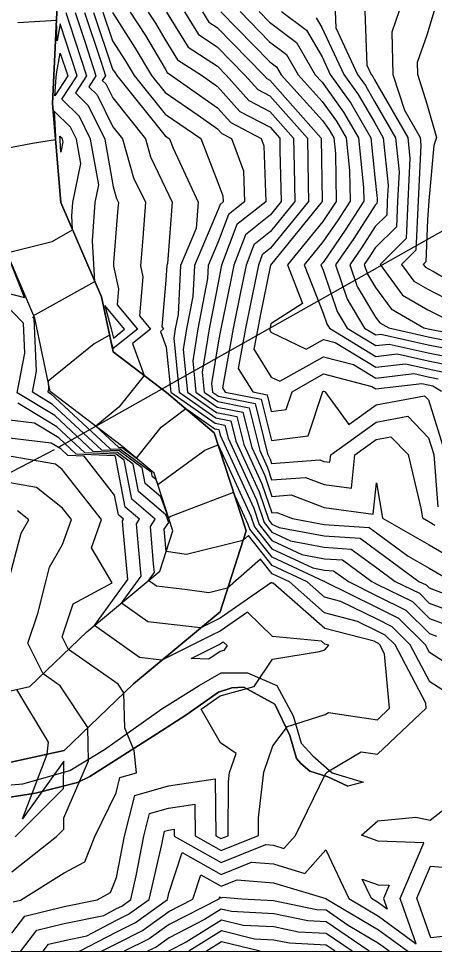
# Model space of a CAD drawing. Extents: x 42655 to 43811, y -141820 to -141156.
# Drawn here: x 42836.1 to 42876.5, y -141820.4 to -141729.7 of the extents above; entities that cross this region are included whole.
import ezdxf

# ---------------------------------------------------------------- set-up
doc = ezdxf.new("R2010")
doc.units = 0
for name, color, linetype in [('D-STR-HTXT', 7, 'Continuous'), ('D-TTL', 7, 'Continuous'), ('ZE_HICN', 7, 'Continuous'), ('ZE_LWCN', 7, 'Continuous'), ('地形', 7, 'Continuous'), ('現況水路ﾊｯﾁ', 7, 'Continuous'), ('現況道路ﾊｯﾁ', 7, 'Continuous')]:
    doc.layers.add(name, color=color, linetype=linetype)

msp = doc.modelspace()

# ---------------------------------------------------------------- linework, layer by layer
at = {"layer": 'D-STR-HTXT'}
msp.add_line((43172.046, -141583.999), (42839.986, -141771.382), dxfattribs=at)
msp.add_lwpolyline([(42745.63, -141820.399), (42839.551, -141771.625)], dxfattribs=at)
at = {"layer": 'D-TTL'}
msp.add_lwpolyline([(42724.63, -141820.399), (43685.83, -141820.386), (43685.821, -141155.586), (42724.621, -141155.599), (42724.63, -141820.399)], dxfattribs=at)
at = {"layer": 'ZE_HICN'}
for points in [[(42844.262, -141729.106), (42845.189, -141731.88), (42846.416, -141733.784), (42847.284, -141735.254), (42850.311, -141739.01), (42853.765, -141741.387), (42855.43, -141745.645), (42855.917, -141746.957), (42855.935, -141747.539), (42855.636, -141747.778), (42855.442, -141748.292), (42853.145, -141753.715), (42852.988, -141756.736), (42852.391, -141759.881), (42852.062, -141761.874), (42852.466, -141766.043), (42855.299, -141768.01), (42857.278, -141768.397), (42857.952, -141771.11), (42859.709, -141774.935), (42860.668, -141777.77), (42861.159, -141777.734), (42862.695, -141778.321), (42865.762, -141778.895), (42870.115, -141779.179), (42870.854, -141779.726), (42873.932, -141781.984), (42875.959, -141783.153), (42878.14, -141784.412)], [(42852.177, -141729.069), (42853.532, -141731.28), (42855.369, -141732.465), (42858.035, -141735.204), (42859.301, -141736.622), (42860.479, -141737.237), (42864.133, -141741.338), (42864.202, -141745.799), (42864.24, -141747.501), (42860.548, -141752.05), (42859.736, -141752.697), (42859.364, -141753.686), (42858.595, -141757.456), (42858.1, -141759.855), (42857.405, -141763.73), (42858.819, -141766.014), (42860.219, -141766.288), (42860.622, -141767.908), (42862.048, -141767.726), (42862.631, -141765.996), (42865.694, -141764.269), (42870.398, -141765.487), (42870.789, -141765.726), (42875.263, -141765.196), (42875.875, -141765.333), (42876.301, -141765.418), (42877.146, -141765.928)], [(42861.625, -141729.025), (42864.024, -141730.847), (42865.55, -141733.449), (42866.351, -141735.165), (42868.353, -141737.949), (42870.302, -141741.31), (42870.693, -141745.129), (42870.906, -141747.223), (42870.893, -141747.469), (42870.884, -141747.686), (42870.705, -141747.865), (42868.625, -141751.105), (42866.868, -141753.651), (42867.991, -141756.985), (42869.685, -141759.8), (42870.764, -141760.459), (42871.265, -141760.4), (42875.857, -141761.428), (42879.044, -141762.063)], [(42876.432, -141728.956), (42875.717, -141731.345), (42874.795, -141733.995), (42874.827, -141735.126), (42875.748, -141738.013), (42876.675, -141741.28), (42876.406, -141742.056), (42875.941, -141747.446), (42875.8, -141749.295), (42875.622, -141753.37), (42875.381, -141753.611), (42875.589, -141753.893), (42875.823, -141754.028), (42876.431, -141754.342), (42880.925, -141757.003)], [(42877.361, -141792.225), (42875.997, -141791.351), (42875.595, -141790.586), (42873.016, -141788.026), (42870.888, -141786.979), (42865.833, -141784.469), (42865.805, -141784.448), (42865.788, -141784.447), (42865.766, -141784.443), (42860.688, -141782.086), (42858.531, -141779.346), (42858.376, -141778.888), (42856.959, -141775.801), (42850.827, -141778.139), (42850.644, -141778.273), (42850.607, -141778.171), (42849.884, -141776.218), (42848.359, -141774.922), (42848.065, -141773.396), (42845.834, -141771.739), (42844.138, -141771.66), (42839.373, -141767.231), (42837.41, -141766.044), (42837.815, -141763.98), (42837.591, -141758.863), (42837.437, -141758.705), (42837.595, -141758.746), (42837.514, -141758.544), (42837.721, -141758.492), (42843.472, -141755.265), (42843.256, -141751.311), (42843.501, -141747.597), (42843.848, -141745.892), (42843.061, -141741.437), (42841.966, -141739.224), (42840.265, -141737.552), (42841.749, -141735.28), (42840.093, -141730.233), (42839.808, -141731.873), (42839.732, -141729.913), (42835.983, -141730.142)], [(42846.368, -141759.909), (42844.446, -141757.621), (42845.052, -141759.877), (42845.292, -141760.771), (42846.368, -141759.909)], [(42835.539, -141815.589), (42836.238, -141815.421), (42840.478, -141812.772), (42842.508, -141811.694), (42843.463, -141809.224), (42845.53, -141804.982), (42845.898, -141803.504), (42847.526, -141803.043), (42847.299, -141800.878), (42846.37, -141798.716), (42846.303, -141795.274), (42845.752, -141794.438), (42840.921, -141791.056), (42840.297, -141789.812), (42841.356, -141786.63), (42845.167, -141784.566), (42843.134, -141781.179), (42844.119, -141778.408), (42840.295, -141773.541), (42839.659, -141773.033), (42835.346, -141772.286)], [(42854.562, -141791.998), (42852.823, -141791.923), (42855.546, -141790.563), (42855.64, -141790.517), (42855.946, -141790.305), (42856.329, -141790.676), (42856.02, -141791.135), (42855.643, -141791.24), (42854.562, -141791.998)], [(42878.203, -141818.871), (42876.126, -141819.092), (42874.775, -141815.241), (42876.094, -141812.134), (42878.806, -141812.343)], [(42844.129, -141820.397), (42845.598, -141819.624), (42848.087, -141818.387), (42850.672, -141816.525), (42852.996, -141815.342), (42853.777, -141812.957), (42855.749, -141814.069), (42857.287, -141813.456), (42860.836, -141813.733), (42865.911, -141815.258), (42865.931, -141815.235), (42865.954, -141815.282), (42871.034, -141818.313), (42873.885, -141820.397)], [(42859.528, -141820.397), (42855.774, -141819.477), (42854.308, -141820.397)]]:
    msp.add_lwpolyline(points, dxfattribs=at)
at = {"layer": 'ZE_LWCN'}
for points in [[(42840.64, -141729.123), (42841.011, -141730.233), (42842.665, -141735.276), (42841.576, -141736.945), (42842.825, -141738.173), (42844.436, -141741.43), (42845.255, -141746.068), (42845.577, -141747.205), (42845.761, -141747.587), (42845.719, -141748.137), (42845.29, -141753.443), (42845.271, -141753.727), (42845.275, -141753.795), (42845.778, -141755.976), (42845.637, -141757.53), (42847.63, -141759.903), (42845.259, -141761.803), (42844.908, -141760.495), (42843.405, -141761.323), (42838.934, -141764.975), (42838.966, -141765.712), (42838.911, -141765.991), (42839.177, -141766.151), (42844.963, -141771.53), (42845.981, -141771.578), (42848.932, -141773.769), (42849.007, -141774.159), (42849.396, -141774.489), (42849.59, -141775.014), (42854.144, -141771.684), (42854.212, -141771.634), (42855.457, -141771.159), (42858.643, -141778.097), (42858.991, -141779.128), (42860.685, -141781.279), (42864.67, -141783.129), (42865.783, -141783.337), (42866.667, -141783.394), (42868.105, -141784.459), (42870.883, -141785.838), (42873.68, -141787.215), (42875.988, -141789.506), (42876.667, -141789.76)], [(42841.546, -141729.118), (42842.525, -141732.049), (42843.582, -141735.272), (42842.886, -141736.338), (42843.684, -141737.123), (42845.228, -141740.245), (42846.167, -141741.422), (42847.23, -141745.183), (42848.384, -141747.575), (42848.121, -141751.019), (42847.901, -141753.739), (42848.15, -141754.817), (42847.805, -141758.603), (42848.893, -141759.897), (42847.142, -141761.3), (42848.267, -141764.407), (42845.804, -141767.481), (42843.577, -141769.344), (42845.789, -141771.401), (42846.129, -141771.417), (42847.51, -141772.443), (42849.915, -141769.442), (42852.299, -141767.629), (42855.119, -141769.585), (42855.513, -141769.663), (42855.647, -141770.202), (42858.909, -141777.307), (42859.452, -141778.909), (42860.681, -141780.471), (42863.575, -141781.814), (42865.777, -141782.226), (42867.529, -141782.341), (42870.376, -141784.448), (42870.877, -141784.697), (42874.344, -141786.403), (42875.981, -141788.028), (42877.59, -141788.631)], [(42842.451, -141729.114), (42844.039, -141733.866), (42844.499, -141735.267), (42844.196, -141735.731), (42844.543, -141736.073), (42845.215, -141737.431), (42848.389, -141741.412), (42848.883, -141743.162), (42850.344, -141746.19), (42850.983, -141747.562), (42850.546, -141753.524), (42850.46, -141753.728), (42850.386, -141755.15), (42849.974, -141759.676), (42850.156, -141759.892), (42849.864, -141760.125), (42850.416, -141761.651), (42850.843, -141766.051), (42855.179, -141769.06), (42856.101, -141769.241), (42856.416, -141770.505), (42859.176, -141776.516), (42859.912, -141778.691), (42860.677, -141779.663), (42862.479, -141780.5), (42865.772, -141781.116), (42868.391, -141781.287), (42870.87, -141783.121), (42872.664, -141784.437), (42875.008, -141785.591), (42875.974, -141786.55), (42878.514, -141787.503)], [(42843.356, -141729.11), (42845.202, -141734.631), (42845.431, -141734.987), (42845.594, -141735.262), (42850.321, -141741.127), (42850.718, -141741.401), (42851.069, -141742.299), (42853.515, -141747.551), (42853.326, -141750.125), (42851.802, -141753.721), (42851.555, -141758.488), (42851.289, -141759.886), (42851.143, -141760.772), (42851.654, -141766.047), (42855.239, -141768.535), (42856.689, -141768.819), (42857.184, -141770.807), (42859.442, -141775.726), (42860.372, -141778.473), (42860.673, -141778.856), (42861.383, -141779.185), (42865.767, -141780.006), (42869.253, -141780.233), (42870.862, -141781.424), (42874.956, -141784.427), (42875.672, -141784.779), (42875.967, -141785.072), (42879.437, -141786.374)], [(42845.176, -141729.129), (42847.4, -141732.58), (42848.975, -141735.246), (42850.301, -141736.892), (42853.512, -141739.102), (42855.406, -141740.434), (42855.811, -141740.888), (42856.74, -141741.373), (42857.909, -141744.522), (42858.004, -141747.53), (42856.456, -141748.761), (42855.457, -141751.421), (42854.488, -141753.709), (42854.421, -141754.983), (42853.492, -141759.876), (42852.98, -141762.976), (42853.277, -141766.04), (42855.359, -141767.484), (42857.866, -141767.975), (42858.721, -141771.412), (42859.976, -141774.144), (42860.661, -141776.17), (42862.553, -141776.03), (42865.754, -141777.254), (42870.532, -141777.904), (42870.831, -141774.859), (42871.43, -141778.28), (42875.948, -141780.887), (42880.145, -141783.31)], [(42846.913, -141729.093), (42848.384, -141731.377), (42850.29, -141734.604), (42850.514, -141734.97), (42850.929, -141735.237), (42855.396, -141738.38), (42856.684, -141739.822), (42859.631, -141741.359), (42859.901, -141742.086), (42860.072, -141747.52), (42857.276, -141749.745), (42855.789, -141753.703), (42855.726, -141754.014), (42855.475, -141755.231), (42854.593, -141759.871), (42853.899, -141764.078), (42854.089, -141766.036), (42855.419, -141766.959), (42858.454, -141767.554), (42859.489, -141771.714), (42860.242, -141773.354), (42860.653, -141774.569), (42863.946, -141774.326), (42865.744, -141775.013), (42868.426, -141775.378), (42868.746, -141772.13), (42870.812, -141770.639), (42872.25, -141770.37), (42873.928, -141772.106), (42875.148, -141777.315), (42875.314, -141778.262), (42875.937, -141778.622), (42876.516, -141778.956)], [(42848.668, -141729.085), (42849.369, -141730.173), (42850.277, -141731.711), (42851.52, -141733.74), (42853.82, -141735.224), (42855.387, -141736.326), (42857.556, -141738.755), (42860.493, -141740.288), (42861.441, -141741.351), (42861.459, -141742.507), (42861.569, -141747.513), (42860.533, -141748.789), (42858.096, -141750.729), (42856.981, -141753.697), (42856.682, -141755.161), (42855.711, -141759.866), (42855.502, -141761.034), (42854.818, -141765.181), (42854.9, -141766.032), (42855.479, -141766.434), (42859.043, -141767.132), (42860.258, -141772.017), (42860.509, -141772.563), (42860.646, -141772.968), (42865.34, -141772.621), (42865.733, -141772.772), (42866.32, -141772.852), (42866.39, -141772.141), (42870.804, -141768.955), (42873.877, -141768.381), (42875.899, -141770.473), (42876.411, -141772.094), (42876.814, -141777.186)], [(42850.422, -141729.077), (42852.526, -141732.51), (42855.377, -141734.35), (42856.217, -141735.213), (42858.428, -141737.689), (42860.486, -141738.762), (42862.787, -141741.345), (42862.831, -141744.153), (42862.904, -141747.507), (42860.541, -141750.42), (42858.916, -141751.713), (42858.173, -141753.692), (42857.639, -141756.309), (42856.906, -141759.86), (42855.877, -141765.599), (42856.141, -141766.026), (42859.631, -141766.71), (42860.636, -141770.748), (42864.189, -141770.295), (42865.641, -141765.982), (42865.701, -141765.948), (42865.829, -141765.981), (42868.159, -141769.175), (42870.796, -141767.271), (42875.504, -141766.392), (42875.882, -141766.783), (42877.557, -141772.089)], [(42853.931, -141729.061), (42854.538, -141730.05), (42855.36, -141730.58), (42859.852, -141735.196), (42860.173, -141735.555), (42860.472, -141735.711), (42865.479, -141741.332), (42865.574, -141747.445), (42865.575, -141747.494), (42860.556, -141753.68), (42859.552, -141758.604), (42859.295, -141759.849), (42858.934, -141761.861), (42860.607, -141764.563), (42861.457, -141764.974), (42865.686, -141762.59), (42868.615, -141763.348), (42870.784, -141764.673), (42874.463, -141764.236), (42875.872, -141764.552), (42876.849, -141764.747)], [(42855.708, -141729.052), (42860.464, -141733.918), (42861.111, -141734.409), (42861.567, -141735.188), (42865.579, -141739.624), (42866.236, -141740.538), (42866.693, -141741.326), (42866.849, -141742.846), (42866.921, -141747.488), (42866.351, -141748.376), (42865.624, -141749.429), (42862.187, -141753.673), (42863.657, -141757.401), (42860.582, -141759.386), (42860.508, -141759.751), (42860.489, -141759.843), (42860.462, -141759.992), (42860.586, -141760.193), (42864.012, -141761.85), (42865.678, -141760.911), (42866.832, -141761.21), (42870.779, -141763.619), (42873.663, -141763.277), (42875.868, -141763.771), (42877.398, -141764.076)], [(42857.579, -141729.044), (42860.455, -141731.986), (42862.082, -141733.222), (42863.23, -141735.18), (42865.57, -141737.768), (42866.941, -141739.675), (42867.896, -141741.321), (42868.221, -141744.491), (42868.267, -141747.482), (42867.109, -141749.286), (42865.634, -141751.423), (42863.818, -141753.665), (42865.666, -141758.352), (42866.018, -141759.397), (42866.27, -141759.816), (42870.774, -141762.566), (42872.864, -141762.318), (42875.864, -141762.99), (42877.947, -141763.405)], [(42859.449, -141729.035), (42860.446, -141730.054), (42863.053, -141732.034), (42864.893, -141735.172), (42865.561, -141735.912), (42867.647, -141738.812), (42869.099, -141741.315), (42869.592, -141746.137), (42869.613, -141747.475), (42867.867, -141750.195), (42865.643, -141753.417), (42865.448, -141753.658), (42865.646, -141754.16), (42867.004, -141758.191), (42867.978, -141759.808), (42870.769, -141761.513), (42872.064, -141761.359), (42875.861, -141762.209), (42878.496, -141762.734)], [(42864.995, -141729.66), (42865.536, -141730.583), (42867.672, -141735.159), (42869.058, -141737.087), (42870.668, -141739.862), (42871.499, -141741.304), (42871.968, -141745.924), (42871.891, -141747.465), (42871.831, -141748.823), (42870.715, -141749.94), (42869.383, -141752.014), (42868.258, -141753.644), (42868.977, -141755.779), (42870.756, -141758.735), (42871.17, -141759.296), (42872.025, -141759.79), (42875.853, -141760.646), (42879.593, -141761.392)], [(42866.83, -141729), (42866.884, -141730.631), (42868.994, -141735.153), (42869.764, -141736.224), (42870.658, -141737.765), (42872.693, -141741.298), (42873.031, -141744.624), (42872.889, -141747.46), (42872.779, -141749.96), (42870.725, -141752.014), (42870.141, -141752.924), (42869.648, -141753.638), (42869.963, -141754.574), (42870.743, -141755.869), (42872.275, -141757.945), (42875.44, -141759.774), (42875.85, -141759.865), (42880.142, -141760.721)], [(42869.721, -141728.987), (42869.894, -141734.243), (42870.316, -141735.147), (42870.47, -141735.361), (42870.649, -141735.669), (42873.888, -141741.293), (42874.094, -141743.325), (42873.886, -141747.456), (42873.726, -141751.097), (42871.193, -141753.631), (42873.379, -141756.594), (42875.841, -141758.017), (42879.216, -141759.756)], [(42873.039, -141728.971), (42872.323, -141731.029), (42872.438, -141735.137), (42873.553, -141738.633), (42875.082, -141741.287), (42875.157, -141742.025), (42874.884, -141747.451), (42874.674, -141752.234), (42873.287, -141753.621), (42874.484, -141755.244), (42875.832, -141756.022), (42879.339, -141757.83)], [(42839.726, -141735.433), (42839.758, -141735.073), (42840.106, -141733.073), (42840.832, -141735.284), (42839.568, -141737.221), (42839.726, -141735.433)], [(42879.97, -141796.729), (42876.01, -141794.191), (42874.12, -141790.593), (42872.352, -141788.838), (42870.893, -141788.12), (42867.375, -141786.373), (42865.795, -141785.961), (42864.103, -141784.477), (42860.692, -141782.894), (42858.394, -141779.974), (42857.866, -141780.443), (42852.387, -141781.818), (42850.406, -141781.533), (42850.22, -141779.362), (42850.655, -141778.711), (42850.534, -141778.384), (42850.517, -141778.337), (42850.372, -141777.946), (42847.712, -141775.685), (42847.198, -141773.023), (42845.687, -141771.901), (42843.312, -141771.789), (42839.57, -141768.311), (42835.908, -141766.098), (42836.663, -141762.248), (42836.536, -141759.337), (42833.25, -141755.947), (42836.634, -141756.829), (42834.906, -141752.49), (42839.324, -141751.381), (42841.316, -141750.264), (42841.242, -141748.894), (42841.327, -141747.607), (42842.101, -141743.797), (42841.686, -141741.443), (42841.107, -141740.274), (42839.523, -141738.717), (42839.64, -141741.227), (42839.651, -141741.453), (42839.653, -141741.489), (42837.424, -141741.87), (42832.963, -141742.707)], [(42840.151, -141742.704), (42840.095, -141741.51), (42840.092, -141741.451), (42840.091, -141741.426), (42840.079, -141741.157), (42840.248, -141741.324), (42840.31, -141741.449), (42840.355, -141741.702), (42840.151, -141742.704)], [(42838.447, -141820.397), (42838.974, -141819.709), (42840.509, -141819.339), (42842.708, -141818.887), (42845.588, -141817.371), (42846.756, -141816.79), (42848.739, -141815.362), (42849.968, -141810.009), (42850.129, -141809.193), (42850.247, -141808.721), (42850.635, -141808.611), (42851.178, -141808.531), (42851.185, -141809.188), (42855.738, -141811.757), (42860.098, -141810.02), (42860.819, -141810.076), (42861.85, -141810.386), (42862.959, -141809.133), (42865.875, -141803.128), (42866.066, -141802.956), (42869.342, -141800.989), (42870.954, -141801.225), (42875.666, -141796.749), (42875.622, -141796.267), (42872.645, -141790.6), (42871.688, -141789.65), (42870.899, -141789.262), (42868.994, -141788.316), (42865.802, -141787.482), (42862.384, -141784.485), (42860.696, -141783.702), (42859.558, -141782.257), (42856.373, -141785.087), (42854.562, -141785.542), (42852.461, -141785.24), (42851.118, -141785.08), (42849.454, -141784.882), (42848.701, -141784.35), (42849.259, -141783.578), (42849.181, -141782.737), (42848.867, -141779.093), (42849.341, -141778.383), (42847.064, -141776.448), (42846.331, -141772.65), (42845.539, -141772.062), (42842.486, -141771.919), (42839.766, -141769.391), (42835.995, -141767.112)], [(42836.252, -141820.398), (42837.829, -141818.336), (42840.501, -141817.691), (42844.33, -141816.904), (42845.583, -141816.244), (42846.091, -141815.992), (42846.953, -141815.371), (42847.488, -141813.042), (42848.245, -141809.202), (42848.797, -141806.982), (42850.625, -141806.464), (42853.178, -141806.085), (42853.213, -141809.179), (42855.733, -141810.601), (42859.373, -141809.15), (42859.382, -141807.424), (42859.888, -141802.985), (42860.774, -141800.421), (42862.187, -141798.533), (42865.848, -141797.365), (42866.163, -141797.176), (42870.939, -141797.876), (42872.108, -141796.765), (42871.625, -141791.471), (42871.17, -141790.607), (42871.024, -141790.462), (42870.904, -141790.403), (42870.613, -141790.258), (42865.809, -141789.004), (42860.794, -141784.606), (42860.7, -141784.597), (42860.653, -141784.551), (42855.637, -141788.015), (42854.106, -141788.779), (42853.74, -141788.962), (42848.637, -141788.354), (42846.07, -141786.543), (42847.971, -141783.91), (42847.707, -141781.044), (42847.515, -141778.823), (42847.804, -141778.391), (42846.416, -141777.211), (42845.464, -141772.277), (42845.392, -141772.223), (42841.66, -141772.048), (42839.963, -141770.471), (42837.61, -141769.048), (42835.184, -141768.768)], [(42835.417, -141818.62), (42836.684, -141816.963), (42840.493, -141816.043), (42843.691, -141815.386), (42845.004, -141814.688), (42845.569, -141813.229), (42846.36, -141809.211), (42847.348, -141805.243), (42850.615, -141804.317), (42855.178, -141803.64), (42855.24, -141809.169), (42855.728, -141809.444), (42856.432, -141809.164), (42856.458, -141803.916), (42856.562, -141803), (42857.192, -141801.177), (42855.684, -141800.143), (42853.807, -141796.851), (42855.663, -141795.549), (42858.944, -141794.643), (42860.735, -141791.982), (42865.303, -141791.259), (42865.819, -141791.077), (42866.217, -141790.63), (42865.816, -141790.525), (42865.488, -141790.238), (42860.724, -141789.775), (42858.299, -141787.428), (42855.638, -141789.266), (42854.826, -141789.671), (42849.992, -141792.085), (42847.82, -141791.826), (42846.592, -141790.96), (42843.438, -141788.736), (42845.638, -141785.69), (42846.684, -141784.242), (42846.232, -141779.35), (42846.163, -141778.553), (42846.267, -141778.398), (42845.769, -141777.974), (42845.395, -141776.038), (42842.442, -141772.253), (42840.834, -141772.178), (42840.159, -141771.55), (42839.224, -141770.985), (42835.193, -141770.518)], [(42835.389, -141812.672), (42839.74, -141809.242), (42840.458, -141808.527), (42840.465, -141807.429), (42842.843, -141801.887), (42842.781, -141798.649), (42840.101, -141794.583), (42838.448, -141793.426), (42836.957, -141790.454), (42837.922, -141787.552), (42838.675, -141784.596), (42839.074, -141783.062), (42840.329, -141780.858), (42841.195, -141778.421), (42840.313, -141777.298), (42837.806, -141775.299), (42835.213, -141774.85)], [(42835.254, -141783.79), (42836.308, -141779.743), (42837.05, -141778.441), (42835.952, -141777.565)], [(42835.734, -141809.26), (42840.44, -141804.577), (42840.456, -141801.914), (42836.427, -141807.527), (42838.829, -141801.222), (42838.974, -141800.072), (42835.897, -141794.939)], [(42841.983, -141820.397), (42845.593, -141818.498), (42847.422, -141817.588), (42850.524, -141815.354), (42850.664, -141814.745), (42851.963, -141810.78), (42855.744, -141812.913), (42858.692, -141811.738), (42860.828, -141811.904), (42863.881, -141812.822), (42865.91, -141810.531), (42868.147, -141815.272), (42871.028, -141816.991), (42874.703, -141819.677), (42873.15, -141815.248), (42875.439, -141809.856), (42870.994, -141809.691), (42869.372, -141809.103), (42870.985, -141807.726), (42874.65, -141807.357), (42876.073, -141807.661), (42878.441, -141805.777)], [(42871.022, -141815.668), (42870.34, -141815.261), (42869.449, -141813.374), (42871.014, -141813.941), (42872.066, -141813.98), (42871.524, -141815.256), (42871.892, -141816.304), (42871.022, -141815.668)], [(42872.082, -141820.397), (42871.04, -141819.636), (42868.097, -141817.879), (42865.937, -141816.404), (42865.051, -141816.358), (42860.844, -141815.484), (42857.746, -141815.32), (42855.882, -141815.175), (42855.755, -141815.225), (42855.592, -141815.134), (42855.527, -141815.331), (42850.678, -141817.798), (42848.753, -141819.185), (42846.314, -141820.397)], [(42870.129, -141820.397), (42865.942, -141817.536), (42864.162, -141817.446), (42860.85, -141816.757), (42856.765, -141816.541), (42855.76, -141816.295), (42854.128, -141817.319), (42850.684, -141819.071), (42849.418, -141819.983), (42848.585, -141820.397)], [(42868.476, -141820.397), (42865.947, -141818.669), (42863.273, -141818.533), (42860.856, -141818.031), (42857.875, -141817.873), (42855.765, -141817.355), (42852.34, -141819.505), (42850.69, -141820.344), (42850.617, -141820.397)], [(42866.824, -141820.397), (42865.953, -141819.802), (42862.384, -141819.62), (42860.862, -141819.304), (42858.985, -141819.205), (42855.77, -141818.416), (42852.613, -141820.397)]]:
    msp.add_lwpolyline(points, dxfattribs=at)
at = {"layer": '地形'}
for points in [[(42830.256, -141803.123), (42840.477, -141800.857), (42847.214, -141794.4), (42855.636, -141787.382), (42858.162, -141779.521), (42855.074, -141769.977), (42850.437, -141766.053), (42845.249, -141762.117), (42844.126, -141756.783), (42840.174, -141747.613), (42839.353, -141737.975), (42840.059, -141722.963), (42840.002, -141710.638), (42836.265, -141701.2), (42836.826, -141689.971), (42837.107, -141681.269), (42836.545, -141669.759), (42834.684, -141661.361)], [(42831.154, -141795.991), (42837.162, -141794.659), (42842.701, -141789.351), (42849.793, -141783.44), (42851.051, -141779.528), (42849.229, -141773.897), (42846.202, -141771.336), (42839.146, -141765.983), (42837.642, -141758.84), (42833.523, -141749.282)], [(42831.316, -141804.553), (42836.482, -141804.109), (42841.036, -141802.832), (42844.424, -141800.778), (42849.984, -141796.833), (42853.594, -141794.557), (42855.76, -141793.336), (42858.315, -141793.336), (42861.148, -141794.557), (42862.759, -141797.498), (42863.537, -141800.163), (42864.647, -141801.384), (42866.542, -141803.056), (42869.542, -141803.944)], [(42833.548, -141805.67), (42837.693, -141805.007), (42841.792, -141803.972), (42842.993, -141803.393), (42849.497, -141799.252), (42852.312, -141797.432), (42855.5, -141795.198), (42856.784, -141794.784), (42857.943, -141794.701), (42860.965, -141796.356), (42862.418, -141799.42), (42863.081, -141801.654), (42863.495, -141802.15), (42864.364, -141802.895), (42866.103, -141803.433), (42868.049, -141804.343)]]:
    msp.add_lwpolyline(points, dxfattribs=at)
at = {"layer": '現況水路ﾊｯﾁ'}
msp.add_lwpolyline([(42831.316, -141804.553), (42836.482, -141804.109), (42841.036, -141802.832), (42844.424, -141800.778), (42849.984, -141796.833), (42853.594, -141794.557), (42855.76, -141793.336), (42858.315, -141793.336), (42861.148, -141794.557), (42862.759, -141797.498), (42863.537, -141800.163), (42864.647, -141801.384), (42866.542, -141803.056), (42869.542, -141803.944), (42868.049, -141804.343), (42866.103, -141803.433), (42864.364, -141802.895), (42863.495, -141802.15), (42863.081, -141801.654), (42862.418, -141799.42), (42860.965, -141796.356), (42857.943, -141794.701), (42856.784, -141794.784), (42855.5, -141795.198), (42852.312, -141797.432), (42849.497, -141799.252), (42842.993, -141803.393), (42841.792, -141803.972), (42837.693, -141805.007), (42833.548, -141805.67)], dxfattribs=at)
at = {"layer": '現況道路ﾊｯﾁ'}
for points in [[(42834.684, -141661.361), (42836.545, -141669.759), (42837.107, -141681.269), (42836.265, -141701.2), (42840.002, -141710.638), (42840.059, -141722.963), (42839.353, -141737.975), (42840.174, -141747.613), (42844.126, -141756.783), (42845.249, -141762.117), (42850.437, -141766.053), (42855.074, -141769.977), (42858.162, -141779.521), (42855.636, -141787.382), (42847.214, -141794.4), (42840.477, -141800.857), (42830.256, -141803.123)], [(42831.154, -141795.991), (42837.162, -141794.659), (42842.701, -141789.351), (42849.793, -141783.44), (42851.051, -141779.528), (42849.229, -141773.897), (42846.202, -141771.336), (42839.146, -141765.983), (42837.642, -141758.84), (42833.523, -141749.282)]]:
    msp.add_lwpolyline(points, dxfattribs=at)

doc.saveas('drawing.dxf')
